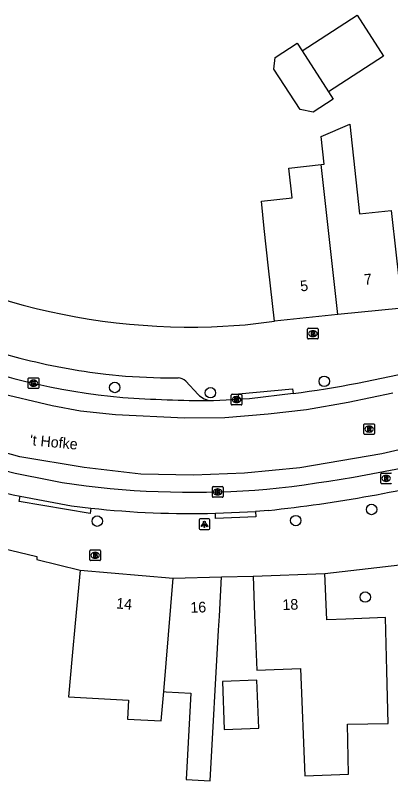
# Model space of a CAD drawing. Extents: x 162880 to 165536, y 384011 to 385179.
# Drawn here: x 164147.1 to 164182.4, y 384264.2 to 384336 of the extents above; entities that cross this region are included whole.
import ezdxf

# ---------------------------------------------------------------- set-up
doc = ezdxf.new("R2010")
doc.units = 0
for name, color, linetype in [('IMGEO_Boom', 7, 'Continuous'), ('IMGEO_Brandkraan', 7, 'Continuous'), ('IMGEO_Kolk', 7, 'Continuous'), ('IMGEO_Lichtpunt', 7, 'Continuous'), ('IMGEO_Muur', 7, 'Continuous'), ('IMGEO_Openbare_ruimte_label', 7, 'Continuous'), ('IMGEO_Pand', 7, 'Continuous'), ('IMGEO_Pand_nummerreeks', 7, 'Continuous'), ('IMGEO_Rijbaan_lokaal_gesloten', 7, 'Continuous'), ('IMGEO_Rioolput', 7, 'Continuous'), ('IMGEO_Voetpad_open', 7, 'Continuous')]:
    doc.layers.add(name, color=color, linetype=linetype)

msp = doc.modelspace()

# ---------------------------------------------------------------- linework, layer by layer
at = {"layer": 'IMGEO_Boom'}
for centre in [(164156.481, 384301.116), (164176.141, 384301.692), (164165.457, 384300.624), (164180.581, 384289.671), (164154.839, 384288.577), (164173.464, 384288.626), (164179.988, 384281.454)]:
    msp.add_circle(centre, 0.489, dxfattribs=at)
at = {"layer": 'IMGEO_Brandkraan'}
for p, q in [((164174.573, 384305.739), (164174.573, 384306.591)), ((164174.648, 384306.665), (164175.5, 384306.665)), ((164175.574, 384306.591), (164175.574, 384305.739)), ((164175.084, 384305.885), (164175.059, 384305.885)), ((164175.061, 384306.445), (164175.086, 384306.445)), ((164175.5, 384305.665), (164174.648, 384305.665)), ((164154.138, 384284.948), (164154.138, 384285.8)), ((164154.213, 384285.874), (164155.065, 384285.874)), ((164155.139, 384285.8), (164155.139, 384284.948)), ((164154.649, 384285.094), (164154.624, 384285.094)), ((164154.626, 384285.654), (164154.651, 384285.654)), ((164155.065, 384284.874), (164154.213, 384284.874))]:
    msp.add_line(p, q, dxfattribs=at)
for points in [[(164174.573, 384305.739), (164174.573, 384306.591)], [(164174.648, 384306.665), (164175.5, 384306.665)], [(164175.574, 384306.591), (164175.574, 384305.739)], [(164174.921, 384306.365), (164174.921, 384305.965), (164175.134, 384305.965)], [(164175.152, 384306.365), (164174.921, 384306.365)], [(164175.1, 384306.284), (164175.046, 384306.284), (164175.046, 384306.208)], [(164175.046, 384306.208), (164175.099, 384306.208)], [(164175.108, 384306.132), (164175.046, 384306.132), (164175.046, 384306.051)], [(164175.046, 384306.051), (164175.108, 384306.051)], [(164175.5, 384305.665), (164174.648, 384305.665)], [(164154.138, 384284.948), (164154.138, 384285.8)], [(164154.213, 384285.874), (164155.065, 384285.874)], [(164155.139, 384285.8), (164155.139, 384284.948)], [(164154.486, 384285.574), (164154.486, 384285.174), (164154.699, 384285.174)], [(164154.717, 384285.574), (164154.486, 384285.574)], [(164154.665, 384285.493), (164154.611, 384285.493), (164154.611, 384285.417)], [(164154.611, 384285.417), (164154.664, 384285.417)], [(164154.673, 384285.341), (164154.611, 384285.341), (164154.611, 384285.26)], [(164154.611, 384285.26), (164154.673, 384285.26)], [(164155.065, 384284.874), (164154.213, 384284.874)]]:
    msp.add_lwpolyline(points, dxfattribs=at)
for centre, radius, start, end in [((164174.65, 384306.589), 0.0765, 91.55205, 178.44795), ((164174.65, 384306.589), 0.0765, 91.55205, 178.44795), ((164175.498, 384306.589), 0.0765, 1.55205, 88.44795), ((164175.498, 384306.589), 0.0765, 1.55205, 88.44795), ((164175.101, 384306.246), 0.0379, 267.82845, 90.93552), ((164175.109, 384306.091), 0.0404, 269.87594, 90.50774), ((164175.14, 384306.216), 0.251, 268.66757, 293.53466), ((164175.156, 384306.22), 0.145, 59.4692, 91.53667), ((164175.181, 384306.267), 0.0922, 285.51372, 58.15012), ((164175.186, 384306.075), 0.105, 301.31148, 78.98903), ((164174.65, 384305.741), 0.0765, 181.55205, 268.44795), ((164174.65, 384305.741), 0.0765, 181.55205, 268.44795), ((164175.498, 384305.741), 0.0765, 271.55205, 358.44795), ((164175.498, 384305.741), 0.0765, 271.55205, 358.44795), ((164154.215, 384285.798), 0.0765, 91.55205, 178.44795), ((164154.215, 384285.798), 0.0765, 91.55205, 178.44795), ((164155.063, 384285.798), 0.0765, 1.55205, 88.44795), ((164155.063, 384285.798), 0.0765, 1.55205, 88.44795), ((164154.666, 384285.455), 0.0379, 267.82845, 90.93552), ((164154.674, 384285.3), 0.0404, 269.87594, 90.50774), ((164154.705, 384285.425), 0.251, 268.66757, 293.53466), ((164154.721, 384285.429), 0.145, 59.4692, 91.53667), ((164154.746, 384285.476), 0.0922, 285.51372, 58.15012), ((164154.751, 384285.284), 0.105, 301.31148, 78.98903), ((164154.215, 384284.95), 0.0765, 181.55205, 268.44795), ((164154.215, 384284.95), 0.0765, 181.55205, 268.44795), ((164155.063, 384284.95), 0.0765, 271.55205, 358.44795), ((164155.063, 384284.95), 0.0765, 271.55205, 358.44795)]:
    msp.add_arc(centre, radius, start, end, dxfattribs=at)
for centre, major_axis, ratio, start_param, end_param in [((164175.06, 384306.165), (-0.387, 0.002), 0.722429, 4.712389, 7.853982), ((164175.085, 384306.165), (-0.39, 0.002), 0.717154, 1.570796, 4.712389), ((164154.625, 384285.374), (-0.387, 0.002), 0.722429, 4.712389, 7.853982), ((164154.65, 384285.374), (-0.39, 0.002), 0.717154, 1.570796, 4.712389)]:
    msp.add_ellipse(centre, major_axis=major_axis, ratio=ratio, start_param=start_param, end_param=end_param, dxfattribs=at)
at = {"layer": 'IMGEO_Kolk'}
for p, q in [((164148.35, 384301.092), (164148.35, 384301.944)), ((164148.425, 384302.018), (164149.277, 384302.018)), ((164148.838, 384301.798), (164148.863, 384301.798)), ((164149.351, 384301.944), (164149.351, 384301.092)), ((164149.277, 384301.018), (164148.425, 384301.018)), ((164148.861, 384301.238), (164148.836, 384301.238)), ((164167.413, 384299.554), (164167.413, 384300.406)), ((164167.488, 384300.48), (164168.34, 384300.48)), ((164167.901, 384300.26), (164167.926, 384300.26)), ((164168.414, 384300.406), (164168.414, 384299.554)), ((164168.34, 384299.48), (164167.488, 384299.48)), ((164167.924, 384299.7), (164167.899, 384299.7)), ((164165.638, 384290.887), (164165.638, 384291.739)), ((164165.713, 384291.813), (164166.565, 384291.813)), ((164166.126, 384291.593), (164166.151, 384291.593)), ((164166.639, 384291.739), (164166.639, 384290.887)), ((164166.565, 384290.813), (164165.713, 384290.813)), ((164166.149, 384291.033), (164166.124, 384291.033))]:
    msp.add_line(p, q, dxfattribs=at)
for points in [[(164148.35, 384301.092), (164148.35, 384301.944)], [(164148.425, 384302.018), (164149.277, 384302.018)], [(164148.671, 384301.718), (164148.794, 384301.718), (164148.794, 384301.567), (164148.924, 384301.718), (164149.088, 384301.718), (164148.942, 384301.567), (164149.095, 384301.318), (164148.943, 384301.318), (164148.858, 384301.482), (164148.794, 384301.415), (164148.794, 384301.318), (164148.671, 384301.318), (164148.671, 384301.718)], [(164149.351, 384301.944), (164149.351, 384301.092)], [(164149.277, 384301.018), (164148.425, 384301.018)], [(164167.413, 384299.554), (164167.413, 384300.406)], [(164167.488, 384300.48), (164168.34, 384300.48)], [(164167.734, 384300.18), (164167.857, 384300.18), (164167.857, 384300.029), (164167.987, 384300.18), (164168.151, 384300.18), (164168.005, 384300.029), (164168.158, 384299.78), (164168.006, 384299.78), (164167.921, 384299.944), (164167.857, 384299.877), (164167.857, 384299.78), (164167.734, 384299.78), (164167.734, 384300.18)], [(164168.414, 384300.406), (164168.414, 384299.554)], [(164168.34, 384299.48), (164167.488, 384299.48)], [(164165.638, 384290.887), (164165.638, 384291.739)], [(164165.713, 384291.813), (164166.565, 384291.813)], [(164165.959, 384291.513), (164166.082, 384291.513), (164166.082, 384291.362), (164166.212, 384291.513), (164166.376, 384291.513), (164166.23, 384291.362), (164166.383, 384291.113), (164166.231, 384291.113), (164166.146, 384291.277), (164166.082, 384291.21), (164166.082, 384291.113), (164165.959, 384291.113), (164165.959, 384291.513)], [(164166.639, 384291.739), (164166.639, 384290.887)], [(164166.565, 384290.813), (164165.713, 384290.813)]]:
    msp.add_lwpolyline(points, dxfattribs=at)
for centre, start, end in [((164148.427, 384301.942), 91.55205, 178.44795), ((164148.427, 384301.942), 91.55205, 178.44795), ((164149.275, 384301.942), 1.55205, 88.44795), ((164149.275, 384301.942), 1.55205, 88.44795), ((164148.427, 384301.094), 181.55205, 268.44795), ((164148.427, 384301.094), 181.55205, 268.44795), ((164149.275, 384301.094), 271.55205, 358.44795), ((164149.275, 384301.094), 271.55205, 358.44795), ((164167.49, 384300.404), 91.55205, 178.44795), ((164167.49, 384300.404), 91.55205, 178.44795), ((164168.338, 384300.404), 1.55205, 88.44795), ((164168.338, 384300.404), 1.55205, 88.44795), ((164167.49, 384299.556), 181.55205, 268.44795), ((164167.49, 384299.556), 181.55205, 268.44795), ((164168.338, 384299.556), 271.55205, 358.44795), ((164168.338, 384299.556), 271.55205, 358.44795), ((164165.715, 384291.737), 91.55205, 178.44795), ((164165.715, 384291.737), 91.55205, 178.44795), ((164166.563, 384291.737), 1.55205, 88.44795), ((164166.563, 384291.737), 1.55205, 88.44795), ((164165.715, 384290.889), 181.55205, 268.44795), ((164165.715, 384290.889), 181.55205, 268.44795), ((164166.563, 384290.889), 271.55205, 358.44795), ((164166.563, 384290.889), 271.55205, 358.44795)]:
    msp.add_arc(centre, 0.0765, start, end, dxfattribs=at)
for centre, major_axis, ratio, start_param, end_param in [((164148.837, 384301.518), (-0.387, 0.002), 0.722429, 4.712389, 7.853982), ((164148.862, 384301.518), (-0.39, 0.002), 0.717154, 1.570796, 4.712389), ((164167.9, 384299.98), (-0.387, 0.002), 0.722429, 4.712389, 7.853982), ((164167.925, 384299.98), (-0.39, 0.002), 0.717154, 1.570796, 4.712389), ((164166.125, 384291.313), (-0.387, 0.002), 0.722429, 4.712389, 7.853982), ((164166.15, 384291.313), (-0.39, 0.002), 0.717154, 1.570796, 4.712389)]:
    msp.add_ellipse(centre, major_axis=major_axis, ratio=ratio, start_param=start_param, end_param=end_param, dxfattribs=at)
at = {"layer": 'IMGEO_Lichtpunt'}
for p, q in [((164164.393, 384288.684), (164164.393, 384287.877)), ((164164.393, 384288.684), (164164.393, 384287.877)), ((164165.295, 384288.779), (164164.487, 384288.779)), ((164165.295, 384288.779), (164164.487, 384288.779)), ((164165.389, 384287.877), (164165.389, 384288.684)), ((164165.389, 384287.877), (164165.389, 384288.684)), ((164164.487, 384287.783), (164165.295, 384287.783)), ((164164.487, 384287.783), (164165.295, 384287.783))]:
    msp.add_line(p, q, dxfattribs=at)
for points in [[(164164.767, 384288.348), (164164.806, 384288.32), (164164.618, 384288.058), (164164.58, 384288.085), (164164.767, 384288.348)], [(164164.869, 384288.3), (164164.916, 384288.3), (164164.916, 384287.978), (164164.869, 384287.978), (164164.869, 384288.3)], [(164164.979, 384288.32), (164165.017, 384288.347), (164165.204, 384288.085), (164165.165, 384288.057), (164164.979, 384288.32)]]:
    msp.add_lwpolyline(points, dxfattribs=at)
msp.add_circle((164164.892, 384288.482), 0.0994, dxfattribs=at)
for centre, start, end in [((164164.487, 384288.684), 90, 180), ((164164.487, 384288.684), 90, 180), ((164165.295, 384288.684), 0, 90), ((164165.295, 384288.684), 0, 90), ((164164.487, 384287.877), 180, 270), ((164164.487, 384287.877), 180, 270), ((164165.295, 384287.877), 270, 0), ((164165.295, 384287.877), 270, 360)]:
    msp.add_arc(centre, 0.0946, start, end, dxfattribs=at)
at = {"layer": 'IMGEO_Muur'}
msp.add_lwpolyline([(164165.551, 384306.814), (164168.706, 384306.983)], dxfattribs=at)
msp.add_arc((164163.663, 384368.123), 61.338, 233.66055, 271.7637, dxfattribs=at)
at = {"layer": 'IMGEO_Pand'}
for points in [[(164174.06, 384332.693), (164179.226, 384336.03), (164181.711, 384332.184), (164176.544, 384328.846)], [(164176.544, 384328.846), (164176.985, 384328.164), (164175.116, 384326.957), (164173.869, 384327.199), (164171.42, 384330.99), (164171.528, 384332.087), (164173.591, 384333.419), (164174.06, 384332.693)], [(164174.06, 384332.693), (164176.544, 384328.846)], [(164175.856, 384322.018), (164176.146, 384322.05), (164175.859, 384324.645), (164178.528, 384325.817), (164179.459, 384317.397), (164182.435, 384317.726), (164182.897, 384313.539), (164183.446, 384308.569)], [(164171.472, 384307.336), (164170.923, 384312.306), (164170.51, 384316.041), (164170.251, 384318.587), (164173.114, 384318.904), (164172.807, 384321.681), (164175.856, 384322.018)], [(164177.413, 384307.948), (164175.856, 384322.018)], [(164177.413, 384307.948), (164171.472, 384307.336)], [(164183.446, 384308.569), (164177.413, 384307.948)], [(164153.245, 384283.977), (164152.778, 384278.992), (164152.493, 384275.948), (164152.132, 384272.097), (164157.762, 384271.779), (164157.662, 384270.009), (164160.842, 384269.829), (164161.07, 384272.58)], [(164153.245, 384283.977), (164161.95, 384283.216)], [(164169.468, 384283.398), (164169.61, 384279.741), (164169.664, 384278.359), (164169.811, 384274.59), (164173.914, 384274.75), (164174.305, 384264.685), (164178.421, 384264.845), (164178.334, 384269.518), (164182.134, 384269.584), (164182.013, 384274.532), (164181.89, 384279.53), (164178.17, 384279.386), (164176.374, 384279.318), (164176.205, 384283.661)], [(164169.468, 384283.398), (164176.205, 384283.661)], [(164161.07, 384272.58), (164161.299, 384272.567), (164163.627, 384272.436), (164163.171, 384264.353), (164165.426, 384264.226), (164166.223, 384278.347), (164166.298, 384279.675), (164166.504, 384283.339)], [(164161.07, 384272.58), (164161.95, 384283.216)], [(164161.95, 384283.216), (164166.504, 384283.339)], [(164166.576, 384273.519), (164166.758, 384269.018), (164170.007, 384269.144), (164169.826, 384273.645), (164166.576, 384273.519)]]:
    msp.add_lwpolyline(points, dxfattribs=at)
at = {"layer": 'IMGEO_Rijbaan_lokaal_gesloten'}
for points in [[(164100.288, 384331.601), (164103.358, 384328.579), (164109.687, 384322.406), (164115.908, 384316.623), (164118.995, 384314.012), (164122.11, 384311.551), (164125.404, 384309.308), (164130.616, 384306.277), (164134.306, 384304.491), (164139.38, 384302.587), (164143.428, 384301.217), (164145.28, 384300.663), (164150.597, 384299.412), (164153.276, 384298.936), (164156.549, 384298.579), (164163.011, 384298.261), (164166.813, 384298.301), (164170.88, 384298.638), (164174.483, 384299.052), (164178.392, 384299.727), (164182.578, 384300.62)], [(164212.252, 384303.452), (164197.812, 384299.009), (164188.317, 384296.456), (164181.548, 384294.891), (164173.847, 384293.566), (164168.66, 384293.088), (164163.876, 384292.878), (164158.942, 384292.968), (164153.617, 384293.6), (164147.585, 384294.621), (164141.839, 384296.216), (164137.697, 384297.535), (164132.011, 384299.762), (164126.813, 384302.345), (164121.608, 384305.565), (164115.555, 384309.845), (164096.665, 384327.787)], [(164173.216, 384300.54), (164169.12, 384300.051), (164168.136, 384300.01)], [(164165.563, 384299.884), (164165.739, 384299.884), (164168.136, 384300.01)]]:
    msp.add_lwpolyline(points, dxfattribs=at)
for centre, radius, start, end in [((164163.062, 384364.07), 64.147, 248.31592, 264.77683), ((164157.37, 384416.129), 116.67, 277.80577, 283.82322), ((164165.839, 384421.638), 121.754, 265.94156, 269.87011), ((164166.149, 384377.372), 86.4, 249.0881, 261.01948), ((164156.89, 384420.594), 129.769, 276.13311, 284.43512), ((164163.848, 384375.223), 83.941, 262.34227, 274.71948)]:
    msp.add_arc(centre, radius, start, end, dxfattribs=at)
at = {"layer": 'IMGEO_Rioolput'}
for p, q in [((164179.857, 384296.784), (164179.857, 384297.636)), ((164179.932, 384297.71), (164180.784, 384297.71)), ((164180.345, 384297.49), (164180.37, 384297.49)), ((164180.858, 384297.636), (164180.858, 384296.784)), ((164180.784, 384296.71), (164179.932, 384296.71)), ((164180.368, 384296.93), (164180.343, 384296.93)), ((164181.45, 384292.162), (164181.45, 384293.014)), ((164181.525, 384293.088), (164182.377, 384293.088)), ((164181.938, 384292.868), (164181.963, 384292.868)), ((164181.961, 384292.308), (164181.936, 384292.308)), ((164182.377, 384292.088), (164181.525, 384292.088))]:
    msp.add_line(p, q, dxfattribs=at)
for points in [[(164179.857, 384296.784), (164179.857, 384297.636)], [(164179.932, 384297.71), (164180.784, 384297.71)], [(164180.446, 384297.408), (164180.194, 384297.41), (164180.194, 384297.01)], [(164180.194, 384297.01), (164180.318, 384297.01), (164180.318, 384297.172), (164180.329, 384297.172)], [(164180.372, 384297.329), (164180.318, 384297.329), (164180.318, 384297.248)], [(164180.318, 384297.248), (164180.37, 384297.248)], [(164180.858, 384297.636), (164180.858, 384296.784)], [(164180.784, 384296.71), (164179.932, 384296.71)], [(164180.376, 384297.143), (164180.447, 384297.01), (164180.587, 384297.01), (164180.522, 384297.136)], [(164181.45, 384292.162), (164181.45, 384293.014)], [(164181.525, 384293.088), (164182.377, 384293.088)], [(164182.039, 384292.786), (164181.787, 384292.788), (164181.787, 384292.388)], [(164181.787, 384292.388), (164181.911, 384292.388), (164181.911, 384292.55), (164181.922, 384292.55)], [(164181.965, 384292.707), (164181.911, 384292.707), (164181.911, 384292.626)], [(164181.911, 384292.626), (164181.963, 384292.626)], [(164181.969, 384292.521), (164182.04, 384292.388), (164182.18, 384292.388), (164182.115, 384292.514)], [(164182.377, 384292.088), (164181.525, 384292.088)]]:
    msp.add_lwpolyline(points, dxfattribs=at)
for centre, radius, start, end in [((164179.934, 384297.634), 0.0765, 91.55205, 178.44795), ((164179.934, 384297.634), 0.0765, 91.55205, 178.44795), ((164180.328, 384297.119), 0.0533, 26.02933, 88.69889), ((164180.354, 384297.437), 0.19, 274.7715, 282.96867), ((164180.378, 384297.233), 0.0964, 77.00612, 93.18647), ((164180.392, 384297.29), 0.0378, 276.66336, 79.67722), ((164180.445, 384297.298), 0.109, 350.36119, 89.41601), ((164180.443, 384297.298), 0.112, 277.58423, 350.98172), ((164180.427, 384297.083), 0.108, 29.51342, 73.79051), ((164180.782, 384297.634), 0.0765, 1.55205, 88.44795), ((164180.782, 384297.634), 0.0765, 1.55205, 88.44795), ((164179.934, 384296.786), 0.0765, 181.55205, 268.44795), ((164179.934, 384296.786), 0.0765, 181.55205, 268.44795), ((164180.782, 384296.786), 0.0765, 271.55205, 358.44795), ((164180.782, 384296.786), 0.0765, 271.55205, 358.44795), ((164181.527, 384293.012), 0.0765, 91.55205, 178.44795), ((164181.527, 384293.012), 0.0765, 91.55205, 178.44795), ((164182.375, 384293.012), 0.0765, 1.55205, 88.44795), ((164182.375, 384293.012), 0.0765, 1.55205, 88.44795), ((164181.527, 384292.164), 0.0765, 181.55205, 268.44795), ((164181.527, 384292.164), 0.0765, 181.55205, 268.44795), ((164181.921, 384292.497), 0.0533, 26.02933, 88.69889), ((164181.947, 384292.815), 0.19, 274.7715, 282.96867), ((164181.971, 384292.611), 0.0964, 77.00612, 93.18647), ((164181.985, 384292.668), 0.0378, 276.66336, 79.67722), ((164182.038, 384292.676), 0.109, 350.36119, 89.41601), ((164182.036, 384292.676), 0.112, 277.58423, 350.98172), ((164182.02, 384292.461), 0.108, 29.51342, 73.79051), ((164182.375, 384292.164), 0.0765, 271.55205, 358.44795), ((164182.375, 384292.164), 0.0765, 271.55205, 358.44795)]:
    msp.add_arc(centre, radius, start, end, dxfattribs=at)
for centre, major_axis, ratio, start_param, end_param in [((164180.344, 384297.21), (-0.387, 0.002), 0.722429, 4.712389, 7.853982), ((164180.369, 384297.21), (-0.39, 0.002), 0.717154, 1.570796, 4.712389), ((164181.937, 384292.588), (-0.387, 0.002), 0.722429, 4.712389, 7.853982), ((164181.962, 384292.588), (-0.39, 0.002), 0.717154, 1.570796, 4.712389)]:
    msp.add_ellipse(centre, major_axis=major_axis, ratio=ratio, start_param=start_param, end_param=end_param, dxfattribs=at)
at = {"layer": 'IMGEO_Voetpad_open'}
for points in [[(164165.551, 384306.814), (164168.706, 384306.983), (164171.472, 384307.336)], [(164145.976, 384304.307), (164147.569, 384303.874)], [(164155.656, 384302.369), (164157.475, 384302.186), (164160.76, 384302.027), (164162.42, 384302.011)], [(164163.142, 384301.708), (164164.316, 384300.467)], [(164168.136, 384300.01), (164168.089, 384300.507), (164173.173, 384300.994), (164173.216, 384300.54)], [(164118.693, 384296.955), (164126.3, 384292.851), (164133.482, 384289.712), (164136.785, 384288.527), (164142.516, 384286.842), (164149.177, 384285.243), (164149.156, 384284.983), (164153.245, 384283.977)], [(164154.242, 384289.799), (164154.174, 384289.305), (164147.514, 384290.425), (164147.596, 384290.918)], [(164147.596, 384290.918), (164152.428, 384290.018), (164154.242, 384289.799)], [(164165.919, 384289.313), (164169.699, 384289.493)], [(164169.699, 384289.493), (164169.728, 384288.98), (164165.94, 384288.814), (164165.919, 384289.313)], [(164170.915, 384289.587), (164169.699, 384289.493)], [(164176.205, 384283.661), (164187.298, 384284.935)], [(164166.504, 384283.339), (164169.468, 384283.398)]]:
    msp.add_lwpolyline(points, dxfattribs=at)
for centre, radius, start, end in [((164163.663, 384368.123), 61.338, 233.66055, 271.7637), ((164162.512, 384361.688), 59.714, 255.50832, 263.40726), ((164162.453, 384301.078), 0.933, 42.43399, 92.03358), ((164165.652, 384301.7), 1.818, 222.69654, 267.18921), ((164165.862, 384375.853), 86.877, 250.90958, 257.8629), ((164157.518, 384417.329), 128.443, 275.98686, 284.57702), ((164163.641, 384375.101), 85.818, 263.71229, 271.52112)]:
    msp.add_arc(centre, radius, start, end, dxfattribs=at)

# ---------------------------------------------------------------- texts
at = {"layer": 'IMGEO_Openbare_ruimte_label'}
msp.add_text("'t Hofke", height=1, rotation=354.48902, dxfattribs=at).set_placement((164148.478, 384295.712))
at = {"layer": 'IMGEO_Pand_nummerreeks'}
for s, rotation, p in [('7', 5.8792, (164179.92, 384310.738)), ('5', 5.8792, (164173.933, 384310.122)), ('14', 355.00381, (164156.582, 384280.392)), ('16', 1.55845, (164163.585, 384279.979)), ('18', 2.23559, (164172.233, 384280.224))]:
    msp.add_text(s, height=1, rotation=rotation, dxfattribs=at).set_placement(p)

doc.saveas('drawing.dxf')
